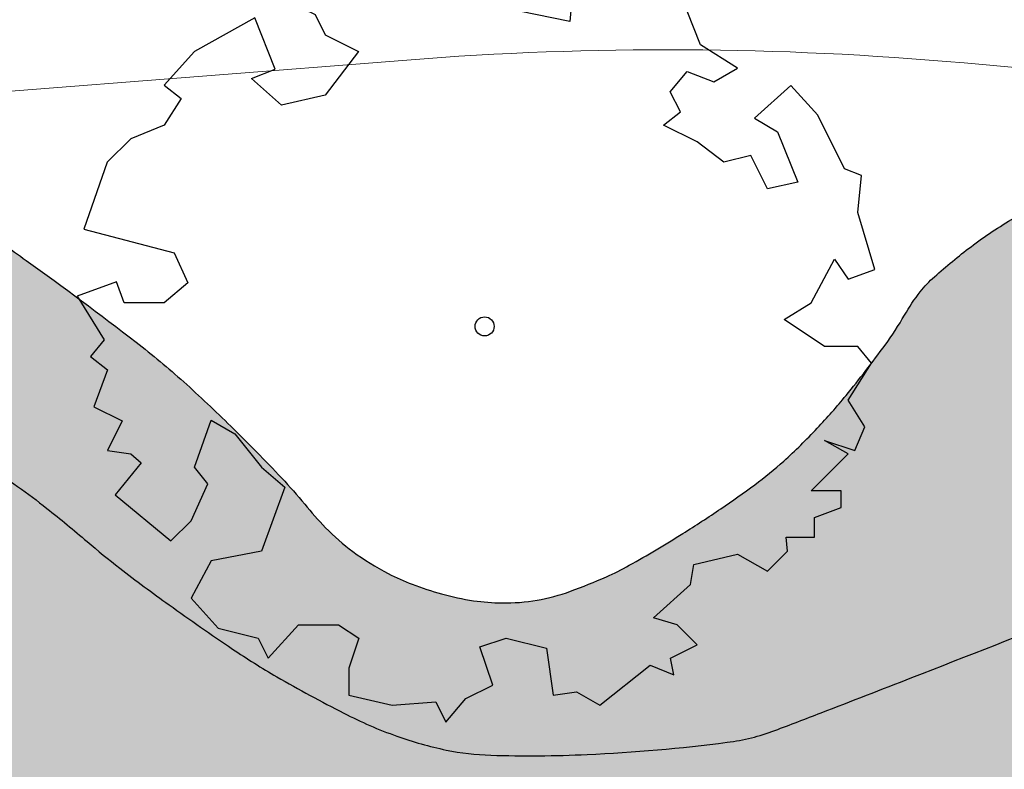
# Model space of a CAD drawing. Header units: metres. Extents: x 174282 to 175177, y 462028 to 462851.
# Tile 598 of 636: x 174660 to 174675, y 462483 to 462495. Entities that reach past the tile are written whole.
import ezdxf

# ---------------------------------------------------------------- set-up
doc = ezdxf.new("R2010")
doc.units = ezdxf.units.M
for name, color, linetype, lineweight in [('N-WE-AL-WERKGRENS-G', 173, 'AL-WERKGRENS', 20), ('N-WE-KL-TRACE_WENSTRACE-A', 1, 'Continuous', 20), ('N-WE-WH-RETENTIE_WADI_BODEM-V', 161, 'Continuous', 20), ('N-WE-WH-RETENTIE_WADI_INSTEEK-G', 7, 'Continuous', 25), ('N-WE-WH-RETENTIE_WADI_TALUD-V', 93, 'Continuous', 18)]:
    doc.layers.add(name, color=color, linetype=linetype, lineweight=lineweight)
doc.layers.add('N-WE-GR-BOOM-1E-GROOTTE-S', color=7, linetype='Continuous', lineweight=25, true_color=0x00cc00)
doc.layers.add('N-WE-WH-RETENTIE_WADI_BODEM-G', color=7, linetype='Continuous', lineweight=25, true_color=0xcc9900)
doc.linetypes.add('AL-WERKGRENS', pattern='A,10,[106,Afdeling.shx,S=1,R=0,X=0,Y=0],-2', length=12)

# ---------------------------------------------------------------- blocks, each defined once
blk = doc.blocks.new('SGR-BOOM_1EGROOTTE')
at = {"linetype": 'Continuous', "flags": 128}
blk.add_lwpolyline([(167869.0515202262, 467739.1556611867), (167868.8494327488, 467739.6599609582), (167868.4486004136, 467739.8110639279), (167868.1446613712, 467740.3646383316), (167867.3364325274, 467740.5666382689), (167866.83377547, 467740.3645509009), (167867.1376977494, 467740.0623117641), (167867.0851679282, 467739.5070708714), (167866.0781706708, 467739.7090575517), (167866.2276307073, 467740.1131752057), (167866.0255466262, 467740.5665508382), (167865.6230883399, 467740.4663184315), (167865.2189739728, 467740.5664970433), (167864.4140474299, 467740.5155192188), (167864.0099531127, 467740.3150811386), (167863.4547091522, 467740.4136069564), (167862.7483789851, 467739.8599651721), (167863.2527089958, 467739.6086635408), (167863.4038589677, 467739.3047715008), (167863.9081889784, 467739.0534698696), (167863.403919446, 467738.3979932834), (167862.7484864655, 467738.2484625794), (167862.2950706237, 467738.6492545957), (167862.6511367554, 467738.7906272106), (167862.3459340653, 467739.5593216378), (167861.437546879, 467739.0533050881), (167860.9841914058, 467738.5489616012), (167861.2371828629, 467738.3469246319), (167860.9842317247, 467737.9444427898), (167860.478289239, 467737.7423552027), (167860.1267718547, 467737.3907909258), (167859.7736556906, 467736.3804981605), (167861.1338465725, 467736.027405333), (167861.3359306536, 467735.5740297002), (167860.9844099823, 467735.2717468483), (167860.3798911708, 467735.2717065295), (167860.2645594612, 467735.587631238), (167859.6735173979, 467735.3718649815), (167860.077668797, 467734.7164489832), (167859.8756317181, 467734.4651002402), (167860.126980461, 467734.2630631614), (167859.9249636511, 467733.7078122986), (167860.3487980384, 467733.4959304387), (167860.1270612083, 467733.0523828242), (167860.4786053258, 467733.0031248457), (167860.6371384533, 467732.864022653), (167860.2443994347, 467732.3829941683), (167861.0848543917, 467731.6906366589), (167861.3887363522, 467731.9929163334), (167861.6400345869, 467732.5481704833), (167861.4379639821, 467732.7994922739), (167861.6892521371, 467733.5058761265), (167862.0440918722, 467733.30384595), (167862.4482331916, 467732.7995596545), (167862.7997940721, 467732.4989664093), (167862.4483172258, 467731.5395978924), (167861.6893932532, 467731.3900602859), (167861.3888137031, 467730.8331601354), (167861.7929516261, 467730.3797979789), (167862.3958378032, 467730.2287084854), (167862.4714127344, 467730.0775838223), (167862.5469876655, 467729.9264591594), (167863.0019858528, 467730.4308027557), (167863.6065046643, 467730.4308430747), (167863.9087775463, 467730.228809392), (167863.7593207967, 467729.7754103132), (167863.759347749, 467729.3713026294), (167864.4148008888, 467729.2185739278), (167865.0702403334, 467729.2711844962), (167865.2197475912, 467728.9672923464), (167865.5236260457, 467729.3221388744), (167865.9260776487, 467729.522576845), (167865.7333766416, 467730.0964089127), (167866.1280843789, 467730.2289574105), (167866.7342560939, 467730.076225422), (167866.8345086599, 467729.3715077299), (167867.1876886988, 467729.4240981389), (167867.5392432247, 467729.218782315), (167868.2964940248, 467729.8249943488), (167868.651330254, 467729.6755310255), (167868.5987466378, 467729.9268627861), (167869.0028408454, 467730.1289435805), (167868.7005612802, 467730.4311828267), (167868.3473709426, 467730.5330075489), (167868.9025748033, 467731.0357151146), (167868.9518360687, 467731.3379778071), (167869.6072688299, 467731.4907939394), (167870.0623175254, 467731.2378463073), (167870.3629140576, 467731.5401257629), (167870.3423943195, 467731.7499664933), (167870.7670077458, 467731.7499948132), (167870.7669879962, 467732.0461086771), (167871.1710857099, 467732.1956226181), (167871.1710689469, 467732.4469578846), (167870.7176798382, 467732.4469276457), (167871.2728800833, 467733.0038447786), (167870.919683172, 467733.2042323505), (167871.3730823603, 467733.0531328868), (167871.5241885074, 467733.4063265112), (167871.2728262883, 467733.8104174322), (167871.6243301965, 467734.364035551), (167871.4222595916, 467734.6153573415), (167870.9195890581, 467734.6153238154), (167870.3134004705, 467735.0210337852), (167870.7174913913, 467735.272396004), (167871.0706312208, 467735.9278625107), (167871.2727051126, 467735.6272592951), (167871.6735173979, 467735.776773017), (167871.4221249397, 467736.6342530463), (167871.4746547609, 467737.189493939), (167871.2200273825, 467737.2896825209), (167870.8158659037, 467738.096228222), (167870.4122671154, 467738.5450985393), (167869.8651256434, 467738.0531398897), (167870.2130065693, 467737.8448527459), (167870.5153164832, 467737.087581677), (167870.0619340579, 467736.9873458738), (167869.8089225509, 467737.4899995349), (167869.4048214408, 467737.3914097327), (167869.0023363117, 467737.6936422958), (167868.498006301, 467737.944943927), (167868.7493280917, 467738.1470145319), (167868.5981783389, 467738.4476211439), (167868.8494933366, 467738.7515400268), (167869.2536111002, 467738.6004372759), (167869.6067811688, 467738.8025146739)], close=True, dxfattribs=at)
at = {"linetype": 'Continuous'}
blk.add_circle((167865.804156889, 467734.918884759), 0.143196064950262, dxfattribs=at)

msp = doc.modelspace()

# ---------------------------------------------------------------- hatches: boundary and pattern name
at = {"layer": 'N-WE-KL-TRACE_WENSTRACE-A'}
h = msp.add_hatch(dxfattribs=at)
h.set_pattern_fill('AKL-WENSTRACE', color=256, scale=5, pattern_type=2)
h.set_pattern_definition([(45, (7036.025870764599, -5459.313215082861), (-0.4419417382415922, 0.4419417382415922), [])])
edge = h.paths.add_edge_path()
edge.add_arc((174871.640041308, 462346.1759887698), 277.7267564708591, 167.4909955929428, 170.0783668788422)
edge.add_line((174598.0668715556, 462394.0285963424), (174597.8977231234, 462393.0405319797))
edge.add_arc((174837.8543264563, 462352.4704602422), 243.362080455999, 170.4036096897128, 170.6915752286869)
edge.add_line((174597.6968516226, 462391.8340155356), (174598.7008328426, 462391.7765815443))
edge.add_arc((174850.6854382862, 462350.1896270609), 255.3932578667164, 167.5467652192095, 170.6285132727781, ccw=False)
edge.add_line((174601.3009857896, 462405.263314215), (174631.1794015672, 462402.8880249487))
edge.add_line((174631.1794015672, 462402.8880249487), (174631.1794015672, 462418.5060067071))
edge.add_line((174631.1794015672, 462418.5060067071), (174648.2794015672, 462418.5060067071))
edge.add_line((174648.2794015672, 462418.5060067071), (174648.2794015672, 462426.8823444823))
edge.add_line((174648.2794015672, 462426.8823444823), (174677.4794015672, 462426.8823444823))
edge.add_line((174677.4794015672, 462426.8823444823), (174677.4794015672, 462440.7908352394))
edge.add_line((174677.4794015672, 462440.7908352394), (174695.6675709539, 462440.7908352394))
edge.add_line((174695.6675709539, 462440.7908352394), (174695.6675708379, 462428.3020516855))
edge.add_line((174695.6675708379, 462428.3020516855), (174696.6675708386, 462428.3819349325))
edge.add_line((174696.6675708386, 462428.3819349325), (174696.6675710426, 462450.3258998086))
edge.add_arc((174666.9675710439, 462450.3259000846), 29.69999999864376, 359.9999994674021, 370.5157417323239)
edge.add_line((174696.1687536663, 462455.7463182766), (174694.6737609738, 462463.8002272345))
edge.add_line((174694.6737609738, 462463.8002272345), (174693.7024938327, 462463.5534103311))
edge.add_line((174693.7024938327, 462463.5534103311), (174695.1855488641, 462455.5638126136))
edge.add_arc((174666.9675710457, 462450.3259000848), 28.69999999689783, -5.329113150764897e-07, 10.515741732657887, ccw=False)
edge.add_line((174695.6675710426, 462450.3258998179), (174695.6675709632, 462441.7908352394))
edge.add_line((174695.6675709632, 462441.7908352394), (174683.5675710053, 462441.7908352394))
edge.add_line((174683.5675710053, 462441.7908352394), (174683.5675710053, 462474.9004003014))
edge.add_line((174683.5675710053, 462474.9004003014), (174632.8224872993, 462474.9003244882))
edge.add_line((174632.8224872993, 462474.9003244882), (174610.4028021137, 462476.682655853))
edge.add_line((174610.4028021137, 462476.682655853), (174610.2317172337, 462475.6931018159))
edge.add_line((174610.2317172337, 462475.6931018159), (174632.7828014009, 462473.900324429))
edge.add_line((174632.7828014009, 462473.900324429), (174682.567570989, 462473.9003988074))
edge.add_line((174682.567570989, 462473.9003988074), (174682.5675710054, 462441.7908352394))
edge.add_line((174682.5675710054, 462441.7908352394), (174676.4794015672, 462441.7908352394))
edge.add_line((174676.4794015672, 462441.7908352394), (174676.4794015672, 462427.8823444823))
edge.add_line((174676.4794015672, 462427.8823444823), (174647.2794015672, 462427.8823444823))
edge.add_line((174647.2794015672, 462427.8823444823), (174647.2794015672, 462419.5060067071))
edge.add_line((174647.2794015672, 462419.5060067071), (174630.1794015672, 462419.5060067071))
edge.add_line((174630.1794015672, 462419.5060067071), (174630.1794015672, 462403.9706784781))
edge.add_line((174630.1794015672, 462403.9706784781), (174602.9529161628, 462406.1351432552))
edge.add_line((174602.9529161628, 462406.1351432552), (174605.0146463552, 462432.069345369))
edge.add_line((174605.0146463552, 462432.069345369), (174607.7423055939, 462444.6928849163))
edge.add_line((174607.7423055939, 462444.6928849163), (174610.2027191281, 462475.6420663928))
edge.add_line((174610.2027191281, 462475.6420663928), (174610.3906909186, 462476.6836186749))
edge.add_line((174610.3906909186, 462476.6836186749), (174610.0917890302, 462494.1507060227))
edge.add_line((174610.0917890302, 462494.1507060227), (174594.573118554, 462493.9402302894))
edge.add_line((174594.573118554, 462493.9402302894), (174593.9422332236, 462530.8076091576))
edge.add_line((174593.9422332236, 462530.8076091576), (174592.9444635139, 462530.6687209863))
edge.add_line((174592.9444635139, 462530.6687209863), (174593.5903141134, 462492.9268087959))
edge.add_line((174593.5903141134, 462492.9268087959), (174609.1089845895, 462493.1372845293))
edge.add_line((174609.1089845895, 462493.1372845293), (174609.3713832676, 462477.8033545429))
edge.add_line((174609.3713832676, 462477.8033545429), (174606.8246991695, 462445.7689882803))
edge.add_line((174606.8246991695, 462445.7689882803), (174581.0353072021, 462447.8192062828))
edge.add_line((174581.0353072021, 462447.8192062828), (174581.09273299, 462446.81148599))
edge.add_line((174581.09273299, 462446.81148599), (174606.7365046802, 462444.7728445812))
edge.add_line((174606.7365046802, 462444.7728445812), (174604.0577947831, 462432.3758413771))
edge.add_line((174604.0577947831, 462432.3758413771), (174601.9778609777, 462406.2126586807))
edge.add_line((174601.9778609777, 462406.2126586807), (174600.5059680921, 462406.3296719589))
at = {"layer": 'N-WE-WH-RETENTIE_WADI_BODEM-V'}
h = msp.add_hatch(color=256, dxfattribs=at)
h.dxf.hatch_style = 1
h.paths.add_polyline_path([(174705.6817943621, 462484.0046730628, -0.005481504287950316), (174704.454516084, 462484.4118491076, -0.002803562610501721), (174702.068524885, 462485.2475875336, -0.01852404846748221), (174700.142180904, 462486.016023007, 0.04407023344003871), (174699.3157374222, 462486.2977397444, 0.003721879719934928), (174698.7847582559, 462486.423745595, 0.001178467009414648), (174697.1040007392, 462486.8052432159, 0.0001159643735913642), (174695.5623029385, 462487.1509827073, 0.0009977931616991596), (174695.3830365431, 462487.1907656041, 0.003384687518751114), (174695.0085946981, 462487.2704249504, 0.0007958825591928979), (174693.4134256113, 462487.5958671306, 0.003055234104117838), (174692.3426415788, 462487.8057482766, 0.002103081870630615), (174690.7840152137, 462488.0945855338, 0.01054207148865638), (174689.6446519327, 462488.2760561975, 0.005083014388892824), (174687.2712316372, 462488.578382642, 0.009490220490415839), (174686.2232264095, 462488.6809431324, 0.01015306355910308), (174685.2406183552, 462488.7382612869, 0.03111764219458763), (174684.316008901, 462488.7158314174, 0.02612699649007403), (174683.225353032, 462488.5635672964, 0.01895766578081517), (174682.2029970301, 462488.3254139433, 0.01714560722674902), (174681.0946044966, 462487.9812567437, 0.01022980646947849), (174679.9590891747, 462487.5592694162, 0.01285500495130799), (174679.0718714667, 462487.1820903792, 0.03349961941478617), (174677.8620912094, 462486.5295485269, -0.0445083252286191), (174676.9401720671, 462486.0581370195, -0.00226473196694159), (174676.1625302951, 462485.7482682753, -0.0007050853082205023), (174673.6588839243, 462484.7678258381, -0.000955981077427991), (174672.2907543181, 462484.2372936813, -0.001883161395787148), (174671.594712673, 462483.9719199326, -0.05836493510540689), (174670.8800765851, 462483.794091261, -0.02025650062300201), (174668.7725044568, 462483.6107362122, -0.01953912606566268), (174667.3200065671, 462483.6002795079, -0.04218742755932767), (174666.6508669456, 462483.6783848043, -0.036195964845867), (174665.9069958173, 462483.8865689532, -0.03218387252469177), (174665.110324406, 462484.2324391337, -0.01220081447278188), (174664.1017730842, 462484.7812363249, -0.01782222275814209), (174663.4350099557, 462485.1977574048, -0.00702398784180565), (174662.4807943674, 462485.8619329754, -0.008817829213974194), (174661.737816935, 462486.4148219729, -0.01322105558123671), (174661.2468368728, 462486.8149738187, 0.01068189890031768), (174660.6417069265, 462487.3132933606, 0.02561850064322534), (174659.7456177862, 462487.9480450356, 0.02277196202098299), (174658.6733898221, 462488.5613232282, 0.03014058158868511), (174657.9567735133, 462488.8759892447, 0.02274645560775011), (174656.9688892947, 462489.1902633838, 0.02904054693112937), (174655.9712606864, 462489.397123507, 0.04917144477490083), (174655.3692817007, 462489.426116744, 0.02730974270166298), (174654.7944791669, 462489.3656886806, 0.02183658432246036), (174654.0866807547, 462489.2199871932, 0.01400512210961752), (174653.3422038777, 462489.0101828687, 0.02523617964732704), (174652.9392685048, 462488.8616551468, 0.02736329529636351), (174652.3990784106, 462488.5951378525, 0.02065965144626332), (174651.7209667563, 462488.1753038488, 0.0314847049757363), (174650.9767659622, 462487.5993656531, -0.04642588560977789), (174650.4600427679, 462487.223574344, -0.0008966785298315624), (174649.8215454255, 462486.8458493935, -0.0007813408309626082), (174649.0872485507, 462486.4147711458, -0.0002913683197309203), (174648.6662731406, 462486.1688451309, -0.000155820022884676), (174647.878898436, 462485.7098194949, -0.01194283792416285), (174647.066007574, 462485.2619104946, -0.01073166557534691), (174646.1397335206, 462484.8049839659, -0.04849437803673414), (174645.2670443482, 462484.4963856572, -0.02838991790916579), (174643.7156300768, 462484.2041002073, -0.0174502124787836), (174642.6138411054, 462484.0996087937, -0.037315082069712), (174641.6670992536, 462484.1664669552, -0.0299696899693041), (174641.0950556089, 462484.2854181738, -0.01461470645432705), (174640.2921823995, 462484.5286546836, -0.01740776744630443), (174639.6325202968, 462484.7756041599, -0.003912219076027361), (174638.5840208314, 462485.2199457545, -0.00229972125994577), (174636.8098948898, 462485.9979381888, -0.006064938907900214), (174635.6500552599, 462486.5298604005, 0.007548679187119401), (174634.7169067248, 462486.9544713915, 0.02936148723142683), (174634.0146183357, 462487.2133973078, 0.02199896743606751), (174633.047167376, 462487.4609735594, 0.02442806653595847), (174632.4673886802, 462487.553165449, 0.01822694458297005), (174631.6828654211, 462487.6100609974, 0.02925903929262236), (174630.4401878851, 462487.5820269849, 0.04258223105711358), (174629.5970629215, 462487.4406210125, 0.006264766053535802), (174628.8474854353, 462487.2381542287, 0.005973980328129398), (174628.066857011, 462487.0066580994, 0.009867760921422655), (174627.0787973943, 462486.6792560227, -0.03207291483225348), (174626.3211590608, 462486.4650122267, -0.002148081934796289), (174624.3472479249, 462486.0624200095, -0.01568975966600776), (174622.4116699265, 462485.7390770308, 0.05479183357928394), (174621.7494527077, 462485.5761409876, 0.0004293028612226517), (174619.0098746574, 462484.5640011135, 0.0002698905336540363), (174617.5100518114, 462484.0075052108, 0.0007915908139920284), (174616.9991151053, 462483.8166916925, 0.03881475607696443), (174616.6330303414, 462483.645867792, 0.02390593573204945), (174616.0785114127, 462483.2966768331, 0.0798191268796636), (174615.6317994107, 462482.8643035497, 0.1034651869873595), (174615.3821558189, 462482.4936690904, 0.04924197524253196), (174615.2732012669, 462482.1260842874, 0.1142042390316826), (174615.2898773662, 462481.6836140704, 0.2040428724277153), (174615.5410727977, 462481.3351019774, 0.07476922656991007), (174616.2180762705, 462481.0765507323, 0.01758534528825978), (174617.1237288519, 462480.9113910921, 0.03535828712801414), (174617.5807397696, 462480.8772673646, 0.01192570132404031), (174618.6798870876, 462480.8992625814, -0.01118857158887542), (174619.8513930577, 462480.9244333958, -0.004406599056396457), (174621.7063964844, 462480.9064266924, 0.007696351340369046), (174622.7685786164, 462480.9031046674, 0.009189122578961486), (174624.6533911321, 462480.9608782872, -0.009025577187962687), (174626.5723318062, 462481.0203262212, -0.001271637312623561), (174627.7608515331, 462481.0326584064, 0.001315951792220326), (174628.9093428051, 462481.0446770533, 0.003469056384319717), (174630.1189888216, 462481.0689147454, -0.004560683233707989), (174631.039144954, 462481.0853423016, -0.01494034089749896), (174631.9168408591, 462481.0667774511, 0.007519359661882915), (174633.6597195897, 462481.0040264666, 0.008921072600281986), (174636.0004978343, 462480.996749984, -0.009852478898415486), (174638.1200112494, 462480.9862133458, -0.007229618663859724), (174639.9932397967, 462480.9128680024, -0.004350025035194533), (174643.1027314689, 462480.7189159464, -0.0082158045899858), (174645.2498180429, 462480.5307277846, 0.008268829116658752), (174647.3831576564, 462480.3439724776, 0.00940839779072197), (174648.7498217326, 462480.2728895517, 0.0118821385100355), (174649.8334323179, 462480.2627187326, 0.02178263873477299), (174650.7235625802, 462480.3143468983, 0.01609409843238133), (174651.9193143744, 462480.4751535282, 0.02472475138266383), (174652.7952256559, 462480.6667102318, -0.02233476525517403), (174653.7637329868, 462480.8833704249, -0.01954394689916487), (174654.5950225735, 462480.9974132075, -0.01543946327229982), (174655.6546702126, 462481.0678532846, -0.03814095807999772), (174656.8116945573, 462481.0206852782, -0.04364381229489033), (174657.8030902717, 462480.8153587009, -0.04365913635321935), (174658.6997514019, 462480.458554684, 0.04238671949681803), (174659.6222923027, 462480.0887352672, 0.00910761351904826), (174660.8167600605, 462479.7474336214, 0.01364647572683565), (174661.6235639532, 462479.5561301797, 0.01326574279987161), (174662.6382734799, 462479.3725405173, 0.01120863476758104), (174663.8483434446, 462479.2142829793, 0.01559027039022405), (174664.9758816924, 462479.127912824, 0.01290809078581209), (174666.341338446, 462479.1013396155, 0.02088211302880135), (174667.8475575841, 462479.1738663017, 0.03156540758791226), (174668.83405349, 462479.3259712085, 0.0117699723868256), (174669.9008622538, 462479.5866200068, 0.008585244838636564), (174671.3475590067, 462480.0031564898, 0.003526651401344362), (174672.6215496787, 462480.4036269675, 0.01412999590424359), (174672.9358520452, 462480.5147630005, 0.02237796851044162), (174673.6229513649, 462480.8157544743, -0.01455206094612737), (174674.6718894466, 462481.294951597, -0.004848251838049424), (174676.0519211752, 462481.861783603), (174677.3612682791, 462482.2382668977), (174679.0678253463, 462482.728962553, -0.06101379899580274), (174679.812145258, 462482.8476345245, -0.03205594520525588), (174681.2423317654, 462482.8077786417, -0.01535921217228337), (174682.2158923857, 462482.6877528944, -0.021915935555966), (174682.8901927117, 462482.5530249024, -0.01605005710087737), (174683.7222778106, 462482.3199327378, -0.01732472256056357), (174684.4770559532, 462482.0530479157, -0.01739728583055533), (174685.519886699, 462481.6006565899, -0.02067273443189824), (174686.3660959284, 462481.1542426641, -0.0188034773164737), (174687.357342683, 462480.5267125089, 0.01800348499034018), (174688.3915559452, 462479.8696620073, 0.005241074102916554), (174689.1636876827, 462479.428084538, 0.005805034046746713), (174689.8694483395, 462479.0449005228, 0.01972020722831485), (174690.8926916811, 462478.5552037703, 0.02797259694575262), (174691.6439516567, 462478.2801261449, 0.01395900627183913), (174692.1321657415, 462478.1465073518, 0.006713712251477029), (174693.1577116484, 462477.9109178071, 0.009092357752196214), (174694.7924816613, 462477.5894068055, 0.03363968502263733), (174695.2406115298, 462477.5404779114, 0.008183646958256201), (174695.7382023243, 462477.5279693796, 0.002072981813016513), (174697.7030507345, 462477.5188916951, 0.003870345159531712), (174699.3405362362, 462477.5307908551, -0.008221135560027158), (174700.1114915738, 462477.5296848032, -0.03148363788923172), (174700.9131345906, 462477.4647521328, 0.01834588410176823), (174702.284548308, 462477.3173347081, 0.006234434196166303), (174703.589266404, 462477.2416736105, 0.007111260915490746), (174704.7344871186, 462477.2058915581, 0.02745623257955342), (174705.9992797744, 462477.2538329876, -0.02711363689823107), (174707.2799962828, 462477.3032561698, -0.01083566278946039), (174708.5758738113, 462477.2548801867, -0.01283285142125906), (174709.6669659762, 462477.1623000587, -0.009306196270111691), (174710.6405364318, 462477.0360831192, 0.007685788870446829), (174711.8188326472, 462476.8794406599, 0.007148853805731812), (174713.1514402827, 462476.7423732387, 0.01134577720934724), (174713.9937870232, 462476.6871136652, 0.02540494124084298), (174714.6441029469, 462476.6923042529, 0.009635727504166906), (174716.3525747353, 462476.8259241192, 0.01233744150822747), (174717.343889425, 462476.9474638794, 0.01910017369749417), (174717.9781501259, 462477.066070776, 0.0876670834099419), (174718.562795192, 462477.3118417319, 0.1152700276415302), (174719.1116413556, 462477.7120178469, 0.09871786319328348), (174719.2824439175, 462478.01419658, 0.07817232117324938), (174719.3289329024, 462478.2992943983, 0.04753580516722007), (174719.286690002, 462478.7706205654, 0.04297711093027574), (174719.126016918, 462479.3505244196, 0.123855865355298), (174718.8964660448, 462479.7119388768, 0.02994916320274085), (174718.1543677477, 462480.2955705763, 0.01572512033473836), (174717.2580206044, 462480.8765753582, 0.05986544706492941), (174717.0014376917, 462480.9924122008, 0.01591037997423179), (174716.2960472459, 462481.1896569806, -0.00897888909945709), (174715.0416040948, 462481.5217546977, -0.003022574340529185), (174713.1356001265, 462482.075622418, 0.005390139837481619), (174712.0653089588, 462482.3811511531, 0.02096905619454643), (174710.676522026, 462482.6995296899, -0.01651743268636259), (174708.910209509, 462483.0879424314, -0.006796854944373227), (174707.1403972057, 462483.5645933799, -0.008177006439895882)])
at = {"layer": 'N-WE-WH-RETENTIE_WADI_TALUD-V'}
h = msp.add_hatch(color=256, dxfattribs=at)
h.dxf.hatch_style = 1
h.paths.add_polyline_path([(174693.0218485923, 462490.0073522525, -0.0231524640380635), (174691.7106413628, 462490.3435869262, 0.03418375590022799), (174690.8171997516, 462490.5518176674, 0.01744275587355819), (174689.9596569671, 462490.660230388, -0.00973889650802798), (174688.4212765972, 462490.830684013, -0.00204429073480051), (174687.388063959, 462490.9698811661, -0.0470708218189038), (174687.0285950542, 462491.0422841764, -0.002302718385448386), (174685.9017266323, 462491.3877008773, -0.006210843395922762), (174685.1699727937, 462491.6257069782, 0.007467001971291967), (174684.5608145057, 462491.8221475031, 0.040320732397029), (174683.9510643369, 462491.9562080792, 0.02692012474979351), (174683.0199525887, 462492.032724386, 0.04399767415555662), (174682.3255916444, 462491.9911710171, -0.05758320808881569), (174681.793653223, 462491.97378533, -0.01289526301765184), (174681.1662466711, 462492.0419092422, 0.01025614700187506), (174680.377906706, 462492.1317193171, 0.004160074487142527), (174679.4667909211, 462492.2089862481, 0.008821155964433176), (174679.0362796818, 462492.2342605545, 0.02974054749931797), (174678.6551457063, 462492.2272220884, 0.007142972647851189), (174677.0760416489, 462492.0811918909, 0.01290761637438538), (174676.0098155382, 462491.9392863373, 0.03085735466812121), (174675.5703631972, 462491.8410980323, 0.06070733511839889), (174675.197984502, 462491.6824354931, 0.03136591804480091), (174674.5473594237, 462491.2498514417, 0.01942564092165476), (174673.9976483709, 462490.7977068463, 0.08785365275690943), (174673.6051359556, 462490.3235986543, -0.03500995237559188), (174673.2539730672, 462489.7691629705, -0.0124602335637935), (174672.6669666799, 462489.0120418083, -0.01813849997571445), (174672.2325957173, 462488.517485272, -0.01969306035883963), (174671.7294032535, 462488.0251978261, -0.0246613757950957), (174671.2942475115, 462487.6691462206, -0.01014797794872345), (174670.7842183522, 462487.3079940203, -0.009271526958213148), (174670.2110565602, 462486.9346807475, -0.005748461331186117), (174669.8094003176, 462486.6899320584, -0.007982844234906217), (174669.2519716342, 462486.3709154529, -0.02193938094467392), (174668.5202687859, 462486.0661558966, -0.04544129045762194), (174668.0175844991, 462485.932450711, -0.04480461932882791), (174667.4917313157, 462485.8905073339, -0.03472384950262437), (174667.062602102, 462485.9246412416, -0.03031193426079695), (174666.580370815, 462486.0271228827, -0.03196193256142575), (174665.9868427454, 462486.2330159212, -0.05253993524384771), (174665.2474684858, 462486.6622217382, -0.043967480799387), (174664.83576182, 462487.0224567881, -0.01898533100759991), (174664.5215029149, 462487.3763607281, 0.01718757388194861), (174664.1758034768, 462487.7685014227, 0.0094338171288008), (174663.4102681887, 462488.5489097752, 0.01058254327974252), (174662.7005195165, 462489.2167516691, 0.01925909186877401), (174661.9844690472, 462489.8141537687, 0.00871992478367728), (174660.3321523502, 462491.0427244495, 0.01341608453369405), (174659.6039066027, 462491.5357089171, 0.01373982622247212), (174658.8677299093, 462491.9777741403, 0.0665318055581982), (174657.9178967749, 462492.3576259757, 0.06071964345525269), (174656.8067486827, 462492.498685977, 0.02756637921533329), (174655.782026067, 462492.4472685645, 0.02332627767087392), (174654.5837320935, 462492.2638374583, 0.01111028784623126), (174653.5278142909, 462492.0268692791, 0.03223087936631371), (174653.1719398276, 462491.9138841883, 0.03180285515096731), (174652.5761222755, 462491.6366937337, 0.02791424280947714), (174651.9399016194, 462491.2423717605, 0.02282945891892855), (174651.2888207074, 462490.7409057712, -0.01651776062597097), (174650.3324378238, 462490.136191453, 0.0106002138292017), (174649.4517755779, 462489.59383406, 0.01097552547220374), (174648.5433915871, 462488.9788300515, -0.02090015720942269), (174647.6247792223, 462488.3831367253, -0.00442010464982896), (174646.2732043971, 462487.6410157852, -0.009086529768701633), (174645.6271927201, 462487.3086896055, -0.005615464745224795), (174644.5665613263, 462486.8019341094, -0.04047909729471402), (174643.6116838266, 462486.4495033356, -0.06621603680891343), (174642.9938946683, 462486.362177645, -0.04662330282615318), (174642.4107159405, 462486.4118655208, -0.02839447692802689), (174641.4773546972, 462486.6352843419, -0.006133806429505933), (174640.4673026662, 462486.952151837, -0.00959115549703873), (174639.8280037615, 462487.175020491, -0.01137646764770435), (174638.6307306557, 462487.6495839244, -0.0180045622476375), (174637.8929854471, 462487.9934189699, -0.01581250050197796), (174637.0432218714, 462488.4618021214, -0.006125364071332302), (174634.9051705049, 462489.7656939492, -0.01161730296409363), (174634.0467297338, 462490.3319472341, 0.01535032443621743), (174633.3938051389, 462490.7556754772, 0.04465551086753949), (174632.8287416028, 462491.0326161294, 0.03447923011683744), (174632.0501666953, 462491.271341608, 0.03752121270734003), (174631.4086557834, 462491.3706463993, 0.05691283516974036), (174630.9801683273, 462491.3555870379, 0.02166176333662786), (174630.3182985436, 462491.2268196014, 0.009890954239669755), (174628.8899627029, 462490.8541090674, 0.003718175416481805), (174626.868407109, 462490.2674001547, 0.02558311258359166), (174626.5799127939, 462490.1650056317, 0.0006039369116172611), (174625.6219572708, 462489.7673974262, -0.0004053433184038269), (174624.1948517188, 462489.174399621, -4.135024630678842e-05), (174622.6632142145, 462488.5395702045, 5.97155931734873e-05), (174621.59796417, 462488.0980020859, 0.004672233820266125), (174620.4803530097, 462487.6222857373, -0.00429105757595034), (174619.2638598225, 462487.1033840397, -0.01916806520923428), (174618.3619801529, 462486.7677452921, 0.0122314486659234), (174616.9417827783, 462486.2615243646, 0.009692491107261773), (174615.9084242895, 462485.8412800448, 0.01001775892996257), (174614.9254134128, 462485.3955929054, 0.02153889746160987), (174614.0952179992, 462484.9540816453, 0.02171505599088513), (174613.3126610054, 462484.4466493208, 0.01481123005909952), (174612.9419354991, 462484.1658075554, 0.008606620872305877), (174612.3273650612, 462483.6532403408, 0.02325773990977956), (174611.8996438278, 462483.2476339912, 0.04021825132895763), (174611.6837401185, 462482.983374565, 0.1012530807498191), (174611.5554373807, 462482.6822786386, 0.05298521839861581), (174611.4964672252, 462482.0642491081, 0.02555257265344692), (174611.5234603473, 462481.6282854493, 0.03111444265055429), (174611.5859852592, 462481.2749433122, 0.07484116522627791), (174611.8268966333, 462480.6834068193, 0.09512085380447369), (174612.418880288, 462479.8769760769, 0.07696166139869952), (174612.9092568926, 462479.5455993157, 0.03590275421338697), (174613.6465202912, 462479.2605947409, 0.02511462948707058), (174614.7415063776, 462478.9846317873, 0.005420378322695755), (174616.1208785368, 462478.7253204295, 0.006414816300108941), (174617.2912920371, 462478.5338528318, 0.01102777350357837), (174619.723365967, 462478.2226424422, 0.0404362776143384), (174620.3928616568, 462478.2063128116, 0.005238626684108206), (174621.4527660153, 462478.2773472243, -0.003173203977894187), (174623.2020272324, 462478.4018423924, -0.0003747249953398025), (174626.0810745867, 462478.5862218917, -0.004247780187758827), (174626.7265229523, 462478.5973161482, 0.001062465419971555), (174628.8901963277, 462478.6207197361, 0.0006948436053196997), (174630.9532185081, 462478.6502865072, -0.0009387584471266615), (174632.4802238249, 462478.6714261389, -0.02039405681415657), (174634.0872776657, 462478.6251028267, 0.01370654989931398), (174636.4767424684, 462478.5242360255, 0.01406425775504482), (174638.3612623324, 462478.5493957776, -0.02461261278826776), (174639.4386267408, 462478.5410582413, -0.0003065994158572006), (174640.545640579, 462478.4772601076, -0.0001146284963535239), (174643.5063839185, 462478.3041272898, -3.663393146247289e-05), (174646.1427088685, 462478.1491649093, -6.203903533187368e-05), (174647.6984647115, 462478.0574099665, -0.01078393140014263), (174649.7383563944, 462477.8926365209, 0.01302332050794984), (174651.4281682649, 462477.7637548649, 0.009881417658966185), (174653.1419237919, 462477.7117862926, -0.005746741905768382), (174656.0891428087, 462477.6468006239, -0.003021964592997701), (174658.9640317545, 462477.5329429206, 0.00365375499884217), (174661.341935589, 462477.4417771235, 0.01003486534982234), (174662.6272482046, 462477.4277108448, -0.007708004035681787), (174664.3005638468, 462477.4171854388, -0.03136457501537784), (174665.5003410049, 462477.3156657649, 0.03781366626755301), (174666.4969432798, 462477.2442553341, 0.02330292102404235), (174667.436208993, 462477.2918765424, 0.02279352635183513), (174668.387885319, 462477.4287399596, 0.0001893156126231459), (174669.3210093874, 462477.6070290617, 0.0001440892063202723), (174670.5470335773, 462477.8421291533, 0.0001703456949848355), (174671.6327117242, 462478.0510246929, 0.0001348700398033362), (174673.002793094, 462478.3155097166, 0.05149341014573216), (174674.263672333, 462478.6970832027, -0.06009690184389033), (174675.3505324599, 462479.0057464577, -0.02464852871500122), (174676.1571620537, 462479.0926912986, -0.01223086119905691), (174677.7904849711, 462479.1476336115, -0.006009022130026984), (174679.8189343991, 462479.1418470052, -0.01111279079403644), (174680.9151240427, 462479.1011648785, -0.01062244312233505), (174682.1045554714, 462479.0051316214, -0.007630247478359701), (174683.7543490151, 462478.811105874, -0.01146240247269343), (174685.0573378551, 462478.6071727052, -0.01120431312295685), (174686.3795073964, 462478.3383519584, -0.02379751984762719), (174687.7244337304, 462477.9652962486, -0.01975611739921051), (174689.298979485, 462477.3768162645, -0.03164503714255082), (174690.316867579, 462476.8719383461, 0.03305806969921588), (174691.2926967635, 462476.3913497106, 0.02104152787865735), (174692.5211632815, 462475.9436833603, 0.04074536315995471), (174693.1800128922, 462475.7922424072, 0.008714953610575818), (174693.7834143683, 462475.7151607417, 0.005100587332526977), (174694.8175905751, 462475.6119960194, 0.004659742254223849), (174696.2742925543, 462475.4953483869, 0.01603926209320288), (174696.6986348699, 462475.4789985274, 0.03910815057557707), (174697.3098493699, 462475.5229232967, -0.02641635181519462), (174698.2120340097, 462475.6107994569, -0.006970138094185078), (174699.726732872, 462475.6567649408, -0.01079227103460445), (174700.7054976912, 462475.651688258, -0.004852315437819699), (174701.7375456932, 462475.6140275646, -0.005981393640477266), (174702.5739307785, 462475.5653433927, -0.00955146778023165), (174703.9075980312, 462475.4460540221, 0.01037859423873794), (174705.1351782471, 462475.3383000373, 0.006873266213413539), (174706.5131562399, 462475.2651291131, -0.0074384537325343), (174707.7863654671, 462475.1960781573, -0.00237868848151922), (174708.5055603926, 462475.1428943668, -0.001425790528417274), (174709.7047011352, 462475.0450395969, -0.005964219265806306), (174710.3750027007, 462474.9803545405, -0.005332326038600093), (174711.1229047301, 462474.8910861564, -0.03002380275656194), (174711.7134264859, 462474.7778290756, -0.02367410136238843), (174712.4423806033, 462474.5548431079, -0.03606934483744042), (174712.9096009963, 462474.3482618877, 0.02886820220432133), (174713.4893244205, 462474.0819019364, 0.02263214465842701), (174714.1009343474, 462473.8739696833, 0.01107184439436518), (174715.3764266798, 462473.5342282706, 0.03396612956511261), (174716.5875210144, 462473.326001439, 0.02667841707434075), (174718.1495039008, 462473.2493752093, 0.05078737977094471), (174719.4537863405, 462473.3879039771, 0.06322971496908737), (174720.4506348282, 462473.7333560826, 0.04030030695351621), (174720.9617624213, 462474.0400477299, 0.02275125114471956), (174721.7907482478, 462474.6920961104, 0.04801926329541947), (174722.8098783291, 462475.7582664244, 0.07609344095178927), (174723.26988588, 462476.5711129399, 0.07936303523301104), (174723.4700503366, 462477.5352754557, 0.07125936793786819), (174723.3650825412, 462478.6256082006, 0.01506357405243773), (174723.1319497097, 462479.4733226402, 0.03046674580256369), (174722.9789477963, 462479.8805255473, 0.01870450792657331), (174722.6842482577, 462480.478737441, 0.01937074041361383), (174722.3565616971, 462481.0330679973, 0.03312184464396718), (174721.9663276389, 462481.5584698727, 0.03376799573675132), (174721.5182467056, 462482.0182018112, 0.05237030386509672), (174720.9943887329, 462482.397015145, 0.05402536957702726), (174720.4204319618, 462482.6488566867, 0.05650413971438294), (174719.4971567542, 462482.8289606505, -0.0507559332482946), (174718.467721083, 462483.0175503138, -0.005848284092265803), (174717.2614379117, 462483.3831890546, -0.01009487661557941), (174716.5696610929, 462483.6172024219, -0.01917461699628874), (174715.3714357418, 462484.1023708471, 0.01780728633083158), (174714.082702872, 462484.6282914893, 0.01319613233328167), (174712.8666382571, 462485.0386654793, 0.01013317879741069), (174711.2599068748, 462485.4986084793, 0.03797188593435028), (174709.5632321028, 462485.8119659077, -0.04248791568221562), (174708.0489341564, 462486.1057851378, -0.02340718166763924), (174706.4020075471, 462486.6577426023, 0.02072356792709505), (174704.5454020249, 462487.2910714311, 0.003978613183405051), (174701.9241085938, 462488.0429783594, 0.008890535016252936), (174700.7427049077, 462488.3491844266, 0.004421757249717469), (174698.4124359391, 462488.8873922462, 0.003606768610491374), (174695.545407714, 462489.5012555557, 0.003016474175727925), (174694.2327445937, 462489.7641767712, -0.003269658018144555)])
h.paths.add_polyline_path([(174679.0718714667, 462487.1820903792, -0.01285500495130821), (174679.9590891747, 462487.5592694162, -0.01022980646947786), (174681.0946044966, 462487.9812567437, -0.01714560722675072), (174682.2029970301, 462488.3254139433, -0.01895766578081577), (174683.225353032, 462488.5635672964, -0.02612699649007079), (174684.316008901, 462488.7158314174, -0.03111764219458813), (174685.2406183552, 462488.7382612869, -0.01015306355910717), (174686.2232264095, 462488.6809431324, -0.009490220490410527), (174687.2712316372, 462488.578382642, -0.005083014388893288), (174689.6446519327, 462488.2760561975, -0.01054207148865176), (174690.7840152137, 462488.0945855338, -0.002103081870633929), (174692.3426415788, 462487.8057482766, -0.00305523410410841), (174693.4134256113, 462487.5958671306, -0.000795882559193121), (174695.0085946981, 462487.2704249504, -0.003384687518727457), (174695.3830365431, 462487.1907656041, -0.000997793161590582), (174695.5623029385, 462487.1509827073, -0.0001159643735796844), (174697.1040007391, 462486.8052432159, -0.001178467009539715), (174698.7847582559, 462486.423745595, -0.003721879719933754), (174699.3157374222, 462486.2977397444, -0.04407023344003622), (174700.142180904, 462486.016023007, 0.01852404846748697), (174702.068524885, 462485.2475875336, 0.00280356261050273), (174704.454516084, 462484.4118491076, 0.005481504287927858), (174705.6817943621, 462484.0046730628, 0.008177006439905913), (174707.1403972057, 462483.5645933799, 0.006796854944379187), (174708.910209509, 462483.0879424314, 0.0165174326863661), (174710.676522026, 462482.6995296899, -0.02096905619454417), (174712.0653089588, 462482.3811511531, -0.005390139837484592), (174713.1356001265, 462482.075622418, 0.003022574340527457), (174715.0416040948, 462481.5217546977, 0.008978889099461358), (174716.2960472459, 462481.1896569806, -0.01901609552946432), (174717.137558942, 462480.9487054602, -0.01779217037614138), (174718.1543677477, 462480.2955705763, -0.02239320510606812), (174718.7159884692, 462479.8674446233, -0.0434667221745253), (174718.9742233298, 462479.6104519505, -0.08639921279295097), (174719.126016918, 462479.3505244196, -0.0429771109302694), (174719.286690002, 462478.7706205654, -0.04753580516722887), (174719.3289329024, 462478.2992943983, -0.0781723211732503), (174719.2824439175, 462478.01419658, -0.0987178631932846), (174719.1116413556, 462477.7120178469, -0.07582180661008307), (174718.7697389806, 462477.4192243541, -0.03431120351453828), (174718.3175089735, 462477.1790382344, -0.04918267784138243), (174717.9781501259, 462477.066070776, -0.01910017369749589), (174717.343889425, 462476.9474638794, -0.01233744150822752), (174716.3525747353, 462476.8259241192, -0.00963572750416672), (174714.6441029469, 462476.6923042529, -0.02540494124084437), (174713.9937870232, 462476.6871136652, -0.01134577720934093), (174713.1514402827, 462476.7423732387, -0.007148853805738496), (174711.8188326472, 462476.8794406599, -0.007685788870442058), (174710.6405364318, 462477.0360831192, 0.00930619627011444), (174709.6669659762, 462477.1623000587, 0.01283285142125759), (174708.5758738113, 462477.2548801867, 0.01083566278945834), (174707.2799962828, 462477.3032561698, 0.02711363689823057), (174705.9992797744, 462477.2538329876, -0.02745623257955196), (174704.7344871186, 462477.2058915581, -0.007111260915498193), (174703.589266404, 462477.2416736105, -0.006234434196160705), (174702.284548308, 462477.3173347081, -0.01834588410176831), (174700.9131345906, 462477.4647521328, 0.03148363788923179), (174700.1114915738, 462477.5296848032, 0.00822113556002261), (174699.3405362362, 462477.5307908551, -0.003870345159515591), (174697.7030507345, 462477.5188916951, -0.002072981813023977), (174695.7382023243, 462477.5279693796, -0.008183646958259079), (174695.2406115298, 462477.5404779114, -0.03363968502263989), (174694.7924816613, 462477.5894068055, -0.009092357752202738), (174693.1577116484, 462477.9109178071, -0.006713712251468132), (174692.1321657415, 462478.1465073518, -0.01395900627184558), (174691.6439516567, 462478.2801261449, -0.02797259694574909), (174690.8926916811, 462478.5552037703, -0.01972020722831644), (174689.8694483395, 462479.0449005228, -0.005805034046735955), (174689.1636876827, 462479.428084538, -0.005241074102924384), (174688.3915559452, 462479.8696620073, -0.0180034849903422), (174687.357342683, 462480.5267125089, 0.01880347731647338), (174686.3660959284, 462481.1542426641, 0.02067273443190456), (174685.519886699, 462481.6006565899, 0.01739728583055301), (174684.4770559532, 462482.0530479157, 0.01732472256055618), (174683.7222778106, 462482.3199327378, 0.01605005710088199), (174682.8901927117, 462482.5530249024, 0.02191593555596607), (174682.2158923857, 462482.6877528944, 0.0153592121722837), (174681.2423317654, 462482.8077786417, 0.03205594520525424), (174679.812145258, 462482.8476345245, 0.06101379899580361), (174679.0678253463, 462482.728962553), (174677.3612682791, 462482.2382668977), (174676.1666785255, 462481.8947803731, 0.02541222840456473), (174675.9393232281, 462481.8167033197, 0.004454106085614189), (174674.6718894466, 462481.294951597, 0.014552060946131), (174673.6229513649, 462480.8157544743, -0.02237796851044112), (174672.9358520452, 462480.5147630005, -0.01412999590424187), (174672.6215496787, 462480.4036269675, -0.003526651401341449), (174671.3475590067, 462480.0031564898, -0.008585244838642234), (174669.9008622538, 462479.5866200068, -0.01176997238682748), (174668.83405349, 462479.3259712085, -0.03156540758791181), (174667.8475575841, 462479.1738663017, -0.02088211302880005), (174666.341338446, 462479.1013396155, -0.01290809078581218), (174664.9758816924, 462479.127912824, -0.01559027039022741), (174663.8483434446, 462479.2142829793, -0.01120863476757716), (174662.6382734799, 462479.3725405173, -0.01326574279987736), (174661.6235639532, 462479.5561301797, -0.01364647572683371), (174660.8167600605, 462479.7474336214, -0.009107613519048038), (174659.6222923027, 462480.0887352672, -0.04238671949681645), (174658.6997514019, 462480.458554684, 0.04365913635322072), (174657.8030902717, 462480.8153587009, 0.04364381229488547), (174656.8116945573, 462481.0206852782, 0.03814095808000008), (174655.6546702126, 462481.0678532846, 0.01543946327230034), (174654.5950225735, 462480.9974132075, 0.01954394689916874), (174653.7637329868, 462480.8833704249, 0.02233476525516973), (174652.7952256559, 462480.6667102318, -0.02472475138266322), (174651.9193143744, 462480.4751535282, -0.01609409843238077), (174650.7235625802, 462480.3143468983, -0.02178263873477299), (174649.8334323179, 462480.2627187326, -0.01188213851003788), (174648.7498217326, 462480.2728895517, -0.00940839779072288), (174647.3831576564, 462480.3439724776, -0.008268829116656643), (174645.2498180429, 462480.5307277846, 0.00821580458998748), (174643.1027314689, 462480.7189159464, 0.004350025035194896), (174639.9932397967, 462480.9128680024, 0.007229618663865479), (174638.1200112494, 462480.9862133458, 0.009852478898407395), (174636.0004978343, 462480.996749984, -0.008921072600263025), (174633.6597195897, 462481.0040264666, -0.00751935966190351), (174631.9168408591, 462481.0667774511, 0.01494034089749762), (174631.039144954, 462481.0853423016, 0.004560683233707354), (174630.1189888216, 462481.0689147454, -0.003469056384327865), (174628.9093428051, 462481.0446770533, -0.001315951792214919), (174627.7608515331, 462481.0326584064, 0.001271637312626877), (174626.5723318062, 462481.0203262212, 0.009025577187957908), (174624.6533911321, 462480.9608782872, -0.009189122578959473), (174622.7685786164, 462480.9031046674, -0.007696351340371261), (174621.7063964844, 462480.9064266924, 0.004406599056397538), (174619.8513930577, 462480.9244333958, 0.01118857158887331), (174618.6798870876, 462480.8992625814, -0.01192570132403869), (174617.5807397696, 462480.8772673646, -0.03535828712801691), (174617.1237288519, 462480.9113910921, -0.01758534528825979), (174616.2180762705, 462481.0765507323, -0.04953957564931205), (174615.7600477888, 462481.2255702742, -0.0698976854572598), (174615.4688706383, 462481.4053428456, -0.1544659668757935), (174615.2898773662, 462481.6836140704, -0.1142042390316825), (174615.2732012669, 462482.1260842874, -0.04924197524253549), (174615.3821558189, 462482.4936690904, -0.0659696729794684), (174615.5242040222, 462482.7427368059, -0.03393087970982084), (174615.8155766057, 462483.0763637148, -0.04384770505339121), (174616.0785114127, 462483.2966768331, -0.02390593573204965), (174616.6330303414, 462483.645867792, -0.03881475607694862), (174616.9991151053, 462483.8166916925, -0.000791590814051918), (174617.5100518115, 462484.0075052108, -0.0002698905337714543), (174619.0098746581, 462484.5640011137, -0.0004056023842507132), (174621.5981638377, 462485.5203865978, -0.005008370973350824), (174621.8086078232, 462485.5955671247, -0.04977925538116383), (174622.4116699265, 462485.7390770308, 0.01568975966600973), (174624.3472479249, 462486.0624200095, 0.002112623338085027), (174626.288603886, 462486.4582289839, 0.01314057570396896), (174626.5986836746, 462486.5313657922, 0.02045196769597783), (174627.0787973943, 462486.6792560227, -0.009867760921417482), (174628.066857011, 462487.0066580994, -0.005973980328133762), (174628.8474854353, 462487.2381542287, -0.006264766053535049), (174629.5970629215, 462487.4406210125, -0.04258223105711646), (174630.4401878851, 462487.5820269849, -0.02925903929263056), (174631.6828654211, 462487.6100609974, -0.01822694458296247), (174632.4673886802, 462487.553165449, -0.02442806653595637), (174633.047167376, 462487.4609735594, -0.02199896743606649), (174634.0146183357, 462487.2133973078, -0.02936148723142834), (174634.7169067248, 462486.9544713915, -0.007548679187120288), (174635.6500552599, 462486.5298604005, 0.006064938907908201), (174636.8098948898, 462485.9979381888, 0.002299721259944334), (174638.5840208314, 462485.2199457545, 0.003912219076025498), (174639.6325202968, 462484.7756041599, 0.017407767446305), (174640.2921823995, 462484.5286546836, 0.01461470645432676), (174641.0950556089, 462484.2854181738, 0.02996968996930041), (174641.6670992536, 462484.1664669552, 0.0262264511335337), (174642.3317686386, 462484.1047039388, 0.02798683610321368), (174642.8044493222, 462484.1121460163, 0.01443846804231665), (174643.7156300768, 462484.2041002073, 0.0283899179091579), (174645.2670443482, 462484.4963856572, 0.04849437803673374), (174646.1397335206, 462484.8049839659, 0.01073166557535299), (174647.066007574, 462485.2619104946, 0.0119428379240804), (174647.878898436, 462485.7098194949, 0.00015582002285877), (174648.6662731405, 462486.1688451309, 0.0002913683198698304), (174649.0872485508, 462486.4147711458, 0.0007813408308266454), (174649.8215454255, 462486.8458493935, 0.000896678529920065), (174650.4600427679, 462487.223574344, 0.04642588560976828), (174650.9767659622, 462487.5993656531, -0.03148470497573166), (174651.7209667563, 462488.1753038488, -0.02065965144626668), (174652.3990784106, 462488.5951378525, -0.02736329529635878), (174652.9392685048, 462488.8616551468, -0.02523617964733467), (174653.3422038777, 462489.0101828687, -0.01400512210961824), (174654.0866807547, 462489.2199871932, -0.0218365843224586), (174654.7944791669, 462489.3656886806, -0.02730974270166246), (174655.3692817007, 462489.426116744, -0.049171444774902), (174655.9712606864, 462489.397123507, -0.02904054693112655), (174656.9688892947, 462489.1902633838, -0.02274645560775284), (174657.9567735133, 462488.8759892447, -0.03014058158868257), (174658.6733898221, 462488.5613232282, -0.02277196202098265), (174659.7456177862, 462487.9480450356, -0.02561850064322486), (174660.6417069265, 462487.3132933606, -0.01068189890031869), (174661.2468368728, 462486.8149738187, 0.01322105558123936), (174661.737816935, 462486.4148219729, 0.008817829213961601), (174662.4807943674, 462485.8619329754, 0.007023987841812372), (174663.4350099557, 462485.1977574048, 0.01782222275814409), (174664.1017730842, 462484.7812363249, 0.01220081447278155), (174665.110324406, 462484.2324391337, 0.03218387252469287), (174665.9069958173, 462483.8865689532, 0.03619596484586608), (174666.6508669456, 462483.6783848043, 0.04218742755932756), (174667.3200065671, 462483.6002795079, 0.01953912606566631), (174668.7725044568, 462483.6107362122, 0.02025650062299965), (174670.8800765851, 462483.794091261, 0.05836493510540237), (174671.594712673, 462483.9719199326, 0.001883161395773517), (174672.2907543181, 462484.2372936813, 0.0009559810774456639), (174673.6588839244, 462484.7678258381, 0.0007050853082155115), (174676.1625302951, 462485.7482682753, 0.002264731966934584), (174676.9401720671, 462486.0581370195, 0.0445083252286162), (174677.8620912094, 462486.5295485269, -0.03349961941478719)], flags=16)

# ---------------------------------------------------------------- linework, layer by layer
at = {"layer": 'N-WE-AL-WERKGRENS-G', "flags": 128}
msp.add_lwpolyline([(174681.5973007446, 462243.5125462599), (174681.058, 462261.019), (174682.966, 462284.801), (174683.583, 462297.765), (174686.249, 462320.652), (174688.507, 462336.11), (174690.024, 462341.923), (174715.341, 462404.33), (174717.601, 462411.68), (174737.648, 462460.859), (174741.719, 462470.505), (174748.8174954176, 462487.3586613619), (174674.4426188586, 462494.0136810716, 0.04199874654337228), (174666.0577772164, 462494.0580673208), (174643.5965542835, 462492.2877370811, -0.02119842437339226), (174639.3615599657, 462492.1340915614), (174613.9155730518, 462492.2899863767), (174609.2232672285, 462496.2598588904), (174608.9575721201, 462517.182709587), (174610.5956108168, 462533.7283149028), (174610.9540414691, 462546.9261407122), (174609.5377019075, 462546.9261407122), (174609.5576061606, 462563.2145506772), (174618.4041220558, 462564.58360208), (174617.8821627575, 462574.521242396), (174609.6591004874, 462573.6964514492), (174609.1962527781, 462609.6936768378), (174614.4864065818, 462610.5266680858), (174612.9706969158, 462619.9735749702), (174609.0880396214, 462619.5310938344), (174608.9272320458, 462630.6163253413), (174611.9378306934, 462638.3239748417), (174653.3349444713, 462646.1372608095), (174694.6818985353, 462654.970900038), (174753.65584954, 462669.6940842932), (174754.2374067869, 462666.5807575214), (174760.4149001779, 462667.3878026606), (174761.8521453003, 462678.247315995), (174772.3394313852, 462679.7783996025), (174801.2688373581, 462672.4202533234), (174803.3914212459, 462678.6153061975), (174801.3912631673, 462679.5941639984), (174797.2767374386, 462686.2291198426), (174795.7751198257, 462697.8273500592), (174787.848539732, 462696.8455267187), (174788.4591136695, 462691.5931226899), (174783.4545685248, 462686.9545733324), (174765.0261672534, 462688.3792341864), (174763.0242693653, 462691.2723908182), (174740.9829572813, 462686.155677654), (174741.9639806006, 462681.4808580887), (174695.5872891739, 462670.3409632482), (174674.2147626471, 462665.2945028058), (174611.4374820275, 462653.0732600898), (174598.8645312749, 462662.13523327), (174595.0223441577, 462656.9130516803), (174598.2662547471, 462653.8008350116), (174601.5634410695, 462645.0663725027), (174585.1842807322, 462641.5586732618), (174585.8464585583, 462637.5875608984), (174468.1056243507, 462610.7709373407), (174467.2560214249, 462614.5686403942), (174459.4445290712, 462613.0280098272), (174458.9501893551, 462618.3943176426), (174449.1204393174, 462618.0455648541), (174449.2902757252, 462624.9096309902), (174429.9505628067, 462629.3682605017), (174428.4125051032, 462620.5774745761), (174434.3719258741, 462618.9092756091), (174430.6410069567, 462597.2567441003), (174453.0229303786, 462592.7961489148), (174457.7870609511, 462586.5717323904), (174474.7794898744, 462527.6626612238), (174488.3963974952, 462479.3962233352), (174491.1789970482, 462461.4260860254), (174515.9643294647, 462468.2096916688), (174535.6773629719, 462396.0507231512), (174500.8343877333, 462386.5209101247), (174501.8615933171, 462382.6610135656), (174505.4836250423, 462383.6990470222), (174513.3867074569, 462351.3168631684), (174573.0903066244, 462348.6251340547), (174564.8637000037, 462275.1553162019), (174544.951, 462280.682), (174541.1711676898, 462282.4329223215), (174531.995, 462278.877), (174531.51, 462278.619), (174530.322, 462277.987), (174523.197, 462274.196), (174512.77, 462266.76), (174511.323, 462265.728), (174510.321, 462265.106), (174492.908, 462254.307), (174458.682, 462233.081), (174458.2736990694, 462228.2999955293), (174437.2115027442, 462215.4506787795), (174430.6775455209, 462218.3936992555), (174424.1837800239, 462214.1380009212), (174422.6535519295, 462205.2010971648), (174428.0210119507, 462195.9942083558), (174430.5816283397, 462197.2740921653), (174431.8292734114, 462199.5886350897), (174481.4636288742, 462229.3806376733), (174511.7460260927, 462247.9955950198), (174520.1082227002, 462251.9168407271), (174528.9933470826, 462255.0447097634), (174538.3891990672, 462257.2736030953), (174544.5280939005, 462258.2922262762), (174554.3216816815, 462259.2606468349), (174563.5931634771, 462259.1911823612), (174572.8653587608, 462258.1660508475), (174582.1605825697, 462256.1491685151), (174620.668, 462248.404), (174620.813, 462250.715), (174679.071, 462234.3), (174681.5973007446, 462243.5125462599)], format="xyb", dxfattribs=at)
at = {"layer": 'N-WE-WH-RETENTIE_WADI_BODEM-G'}
msp.add_lwpolyline([(174659.7456178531, 462487.9480449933, -0.02561849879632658), (174660.6417069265, 462487.3132933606, -0.01068189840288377), (174661.2468368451, 462486.8149738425, 0.01322105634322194), (174661.737816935, 462486.4148219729, 0.008817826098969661), (174662.4807941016, 462485.861933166, 0.007023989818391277), (174663.4350099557, 462485.1977574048, 0.01782222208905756), (174664.1017730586, 462484.7812363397, 0.01220081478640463), (174665.110324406, 462484.2324391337, 0.03218387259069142), (174665.906995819, 462483.8865689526, 0.03619596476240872), (174666.6508669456, 462483.6783848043, 0.04218742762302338), (174667.3200065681, 462483.6002795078, 0.01953912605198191), (174668.7725044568, 462483.6107362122, 0.020256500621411), (174670.880076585, 462483.794091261, 0.05836493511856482), (174671.594712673, 462483.9719199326, 0.001883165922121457), (174672.2907559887, 462484.2372943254, 0.0009559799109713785), (174673.6588839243, 462484.7678258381, 0.0007050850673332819), (174676.1625294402, 462485.7482679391, 0.002264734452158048)], format="xyb", dxfattribs=at)
at = {"layer": 'N-WE-WH-RETENTIE_WADI_INSTEEK-G'}
msp.add_lwpolyline([(174659.6039059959, 462491.5357093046, -0.01341609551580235), (174660.3321523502, 462491.0427244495, -0.00871992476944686), (174661.9844690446, 462489.8141537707, -0.0192590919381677), (174662.7005195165, 462489.2167516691, -0.01058254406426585), (174663.4102682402, 462488.5489097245, -0.009433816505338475), (174664.1758034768, 462487.7685014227, -0.01718757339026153), (174664.5215029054, 462487.3763607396, 0.01898533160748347), (174664.83576182, 462487.0224567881, 0.04396748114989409), (174665.2474684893, 462486.6622217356, 0.03841369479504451), (174665.7796704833, 462486.3328788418, 0.02815470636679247), (174666.1376747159, 462486.1725458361, 0.02369601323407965), (174666.580370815, 462486.0271228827, 0.03031193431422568), (174667.0626021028, 462485.9246412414, 0.03472384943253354), (174667.4917313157, 462485.8905073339, 0.04480461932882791), (174668.0175844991, 462485.932450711, 0.0454412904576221), (174668.5202687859, 462486.0661558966, 0.01611794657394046), (174669.0605092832, 462486.2838268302, 0.02433726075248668), (174669.4055919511, 462486.4564833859, 0.00579712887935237), (174669.8093915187, 462486.6899268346, 0.005748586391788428), (174670.2110565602, 462486.9346807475, 0.009271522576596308), (174670.7842180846, 462487.3079938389, 0.01014798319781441), (174671.2942475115, 462487.6691462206, 0.02466137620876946), (174671.7294032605, 462488.0251978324, 0.01969306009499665), (174672.2325957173, 462488.517485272, 0.01813849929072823), (174672.6669666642, 462489.0120417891, 0.01246023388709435), (174673.2539730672, 462489.7691629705, 0.02871635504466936), (174673.5478220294, 462490.2204530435, -0.0366824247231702), (174673.7835736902, 462490.570215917, -0.04433262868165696), (174673.9976483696, 462490.7977068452, -0.01942564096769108), (174674.5473594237, 462491.2498514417, -0.03136591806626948), (174675.1979845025, 462491.6824354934, -0.06070733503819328)], format="xyb", dxfattribs=at)

# ---------------------------------------------------------------- block references
at = {"layer": 'N-WE-GR-BOOM-1E-GROOTTE-S'}
msp.add_blockref('SGR-BOOM_1EGROOTTE', (6801.424734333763, -5244.868161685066), dxfattribs=at)

doc.saveas('drawing.dxf')
